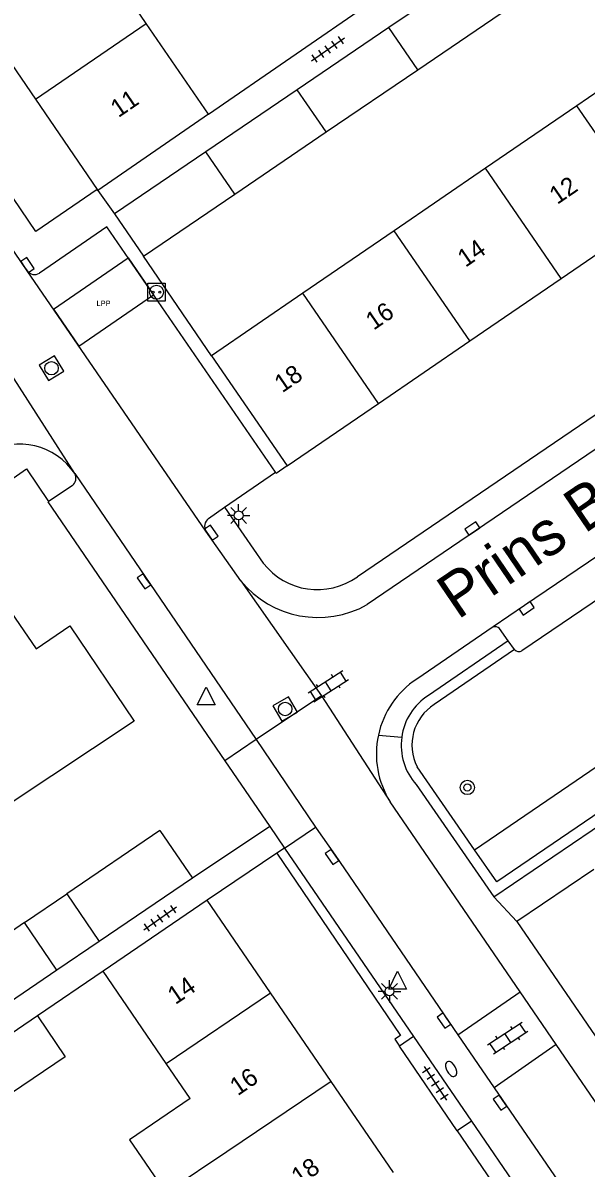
# Model space of a CAD drawing. Extents: x 137999 to 141000, y 397500 to 400501.
# Drawn here: x 138050.3 to 138081.8, y 399868.5 to 399932.4 of the extents above; entities that cross this region are included whole.
import ezdxf

# ---------------------------------------------------------------- set-up
doc = ezdxf.new("R2010")
doc.units = 0
for name, color, linetype in [('bp-grn-parkeervak', 7, 'Continuous'), ('gg-afsc-erfafscheiding', 7, 'Continuous'), ('gg-afsc-muur', 7, 'Continuous'), ('gg-anno-huisnummerreeks BGT', 7, 'Continuous'), ('gg-anno-openbare ruimte label', 7, 'Continuous'), ('gg-bbg-bijgebouw', 7, 'Continuous'), ('gg-bbg-gedigitaliseerde bebouwing', 7, 'Continuous'), ('gg-bbg-gedigitaliseerde bijgebouw', 7, 'Continuous'), ('gg-bbg-hoofdgebouw', 7, 'Continuous'), ('gg-bbg-luifel en loopbrug', 7, 'Continuous'), ('gg-bbg-tussenscheiding', 7, 'Continuous'), ('gg-knt-verharding', 7, 'Continuous'), ('gg-knt-verharding nz', 7, 'Continuous'), ('gt-grn-groengrens', 7, 'Continuous'), ('gt-grn-weggrens', 7, 'Continuous'), ('gt-symb-boom', 7, 'Continuous'), ('gt-symb-brandkraan', 7, 'Continuous'), ('gt-symb-klinker verharding', 7, 'Continuous'), ('gt-symb-kolk', 7, 'Continuous'), ('gt-symb-laadpunt elektrisch vervoer', 7, 'Continuous'), ('gt-symb-lichtmast', 7, 'Continuous'), ('gt-symb-rioolschacht', 7, 'Continuous'), ('gt-symb-tegel verharding', 7, 'Continuous'), ('gt-symb-waterafsluiter', 7, 'Continuous'), ('kenmerkpunt laadpunt parkeerplaats', 7, 'Continuous')]:
    doc.layers.add(name, color=color, linetype=linetype)

# ---------------------------------------------------------------- blocks, each defined once
blk = doc.blocks.new('gt0-KOLK')
at = {"layer": 'gt-symb-kolk'}
blk.add_lwpolyline([(0, 0), (0.375, 0), (0.375, 0.4), (-0.375, 0.4), (-0.375, 0), (0, 0)], dxfattribs=at)
blk = doc.blocks.new('gt0-LMAST')
at = {"layer": 'gt-symb-lichtmast'}
for p, q in [((-0.182, 0.173), (-0.447, 0.438)), ((-0.005, 0.246), (-0.005, 0.621)), ((0.172, 0.173), (0.437, 0.438)), ((-0.255, -0.004), (-0.63, -0.004)), ((-0.182, -0.181), (-0.447, -0.446)), ((-0.005, -0.254), (-0.005, -0.629)), ((0.437, -0.446), (0.172, -0.181)), ((0.245, -0.004), (0.62, -0.004))]:
    blk.add_line(p, q, dxfattribs=at)
blk.add_circle((-0.005, -0.004), 0.25, dxfattribs=at)
blk = doc.blocks.new('gt0-RS')
at = {"layer": 'gt-symb-rioolschacht'}
blk.add_lwpolyline([(-0.5, -0.5), (0.5, -0.5), (0.5, 0.5), (-0.5, 0.5)], close=True, dxfattribs=at)
blk.add_circle((0, 0), 0.375, dxfattribs=at)
blk = doc.blocks.new('gt0-KL1')
at = {"layer": 'gt-symb-klinker verharding'}
for p, q in [((-1.15, 0.3), (1.15, 0.3)), ((-1, -0.3), (-1, 0.3)), ((-0.5, 0.3), (-0.5, 0.45)), ((0, -0.3), (0, 0.3)), ((0.5, 0.3), (0.5, 0.45)), ((1, -0.3), (1, 0.3)), ((-1.15, -0.3), (1.15, -0.3)), ((-0.5, -0.45), (-0.5, -0.3)), ((0.5, -0.45), (0.5, -0.3))]:
    blk.add_line(p, q, dxfattribs=at)
blk = doc.blocks.new('gt0-TEG1')
at = {"layer": 'gt-symb-tegel verharding'}
for p, q in [((-1.125, 0), (1.125, 0)), ((-0.9, -0.25), (-0.9, 0.25)), ((-0.45, -0.25), (-0.45, 0.25)), ((0, -0.25), (0, 0.25)), ((0.45, -0.25), (0.45, 0.25)), ((0.9, -0.25), (0.9, 0.25))]:
    blk.add_line(p, q, dxfattribs=at)
blk = doc.blocks.new('gt0-LEV')
at = {"layer": 'gt-symb-laadpunt elektrisch vervoer'}
blk.add_lwpolyline([(-0.486, 0.501), (0.486, 0.501), (0.486, -0.499), (-0.486, -0.499)], close=True, dxfattribs=at)
for centre, radius in [((0, 0), 0.393), ((-0.186, 0), 0.0566), ((0.186, 0), 0.0566)]:
    blk.add_circle(centre, radius, dxfattribs=at)
blk = doc.blocks.new('gt0-WAFSL')
at = {"layer": 'gt-symb-waterafsluiter'}
for p, q in [((-0.5, -0.333), (0, 0.667)), ((0, 0.667), (0.5, -0.333)), ((0.5, -0.333), (-0.5, -0.333))]:
    blk.add_line(p, q, dxfattribs=at)
blk = doc.blocks.new('gt0-BR')
at = {"layer": 'gt-symb-brandkraan'}
for centre, radius, start, end in [((-0.244, 0), 0.206, 107.56694, 252.43307), ((0.599, -2.664), 3, 106.89205, 107.56694), ((0, -0.691), 0.938, 73.10799, 106.89205), ((-0.599, -2.664), 3, 72.43309, 73.10799), ((0.244, 0), 0.206, 287.56695, 72.43309), ((0.599, 2.664), 3, 252.43307, 253.10797), ((0, 0.691), 0.938, 253.10797, 286.89206), ((-0.599, 2.664), 3, 286.89206, 287.56695)]:
    blk.add_arc(centre, radius, start, end, dxfattribs=at)
blk = doc.blocks.new('gt0-BOOM')
at = {"layer": 'gt-symb-boom'}
for radius in [0.4, 0.2]:
    blk.add_circle((0, 0), radius, dxfattribs=at)

msp = doc.modelspace()

# ---------------------------------------------------------------- linework, layer by layer
at = {"layer": 'bp-grn-parkeervak'}
for p, q in [((138052.055, 399916.438), (138056.227, 399919.3)), ((138056.227, 399919.3), (138057.643, 399917.239))]:
    msp.add_line(p, q, dxfattribs=at)
msp.add_lwpolyline([(138052.055, 399916.438), (138053.469, 399914.376), (138057.643, 399917.239)], dxfattribs=at)
at = {"layer": 'gg-afsc-erfafscheiding'}
for p, q in [((138060.71, 399927.33), (138069.9, 399933.659)), ((138054.832, 399879.458), (138051.155, 399876.961))]:
    msp.add_line(p, q, dxfattribs=at)
at = {"layer": 'gg-afsc-muur'}
msp.add_line((138060.88, 399913.84), (138057.07, 399919.4), dxfattribs=at)
at = {"layer": 'gg-bbg-bijgebouw'}
for p, q in [((138075.887, 399935.652), (138070.776, 399932.176)), ((138072.395, 399929.815), (138077.507, 399933.289)), ((138070.776, 399932.176), (138065.665, 399928.7)), ((138067.283, 399926.341), (138072.395, 399929.815)), ((138065.665, 399928.7), (138060.555, 399925.225)), ((138062.172, 399922.867), (138067.283, 399926.341)), ((138060.555, 399925.225), (138055.46, 399921.76)), ((138057.07, 399919.4), (138062.172, 399922.867)), ((138055.46, 399921.76), (138057.07, 399919.4)), ((138057.99, 399887.319), (138052.794, 399883.774)), ((138057.99, 399887.319), (138059.805, 399884.659)), ((138059.805, 399884.659), (138054.609, 399881.114)), ((138052.794, 399883.774), (138054.609, 399881.114))]:
    msp.add_line(p, q, dxfattribs=at)
at = {"layer": 'gg-bbg-gedigitaliseerde bebouwing'}
for p, q in [((138058.349, 399874.306), (138054.832, 399879.458)), ((138059.684, 399872.35), (138058.349, 399874.306))]:
    msp.add_line(p, q, dxfattribs=at)
msp.add_lwpolyline([(138059.684, 399872.35), (138056.301, 399870.028), (138058.324, 399867.08), (138058.508, 399867.203)], dxfattribs=at)
at = {"layer": 'gg-bbg-gedigitaliseerde bijgebouw'}
for p, q in [((138050.436, 399882.173), (138047.79, 399880.376)), ((138052.246, 399879.509), (138050.436, 399882.173)), ((138052.246, 399879.509), (138049.602, 399877.713)), ((138051.155, 399876.961), (138048.158, 399874.926))]:
    msp.add_line(p, q, dxfattribs=at)
msp.add_lwpolyline([(138051.155, 399876.961), (138052.713, 399874.667), (138049.716, 399872.632), (138048.158, 399874.926)], dxfattribs=at)
at = {"layer": 'gg-bbg-hoofdgebouw'}
for p, q in [((138057.233, 399932.41), (138053.745, 399937.508)), ((138047.557, 399933.276), (138051.044, 399928.178)), ((138060.71, 399927.33), (138057.233, 399932.41)), ((138086.38, 399931.31), (138081.266, 399927.806)), ((138051.044, 399928.178), (138054.499, 399923.125)), ((138060.71, 399927.33), (138054.53, 399923.08)), ((138081.266, 399927.806), (138076.167, 399924.313)), ((138076.167, 399924.313), (138071.068, 399920.82)), ((138054.53, 399923.08), (138054.499, 399923.125)), ((138080.384, 399918.162), (138085.482, 399921.656)), ((138071.068, 399920.82), (138065.97, 399917.327)), ((138075.286, 399914.668), (138080.384, 399918.162)), ((138065.97, 399917.327), (138060.88, 399913.84)), ((138070.188, 399911.174), (138075.286, 399914.668)), ((138060.88, 399913.84), (138065.09, 399907.68)), ((138065.09, 399907.68), (138070.188, 399911.174)), ((138060.634, 399883.427), (138054.832, 399879.458)), ((138064.172, 399878.249), (138060.634, 399883.427)), ((138067.562, 399873.288), (138064.172, 399878.249)), ((138071.039, 399868.2), (138067.562, 399873.288))]:
    msp.add_line(p, q, dxfattribs=at)
for points in [[(138048.701, 399899.827), (138049.23, 399900.19), (138051.077, 399897.468)], [(138051.077, 399897.468), (138052.971, 399898.753), (138056.564, 399893.424), (138049.636, 399888.823)]]:
    msp.add_lwpolyline(points, dxfattribs=at)
at = {"layer": 'gg-bbg-luifel en loopbrug'}
for p, q in [((138050.436, 399882.173), (138052.794, 399883.774)), ((138054.609, 399881.114), (138052.246, 399879.509))]:
    msp.add_line(p, q, dxfattribs=at)
at = {"layer": 'gg-bbg-tussenscheiding'}
for p, q in [((138051.044, 399928.178), (138057.233, 399932.41)), ((138072.395, 399929.815), (138070.776, 399932.176)), ((138067.283, 399926.341), (138065.665, 399928.7)), ((138085.482, 399921.656), (138081.266, 399927.806)), ((138062.172, 399922.867), (138060.555, 399925.225)), ((138080.384, 399918.162), (138076.167, 399924.313)), ((138075.286, 399914.668), (138071.068, 399920.82)), ((138070.188, 399911.174), (138065.97, 399917.327)), ((138058.349, 399874.306), (138064.172, 399878.249)), ((138067.562, 399873.288), (138061.723, 399869.363)), ((138061.723, 399869.363), (138058.508, 399867.203))]:
    msp.add_line(p, q, dxfattribs=at)
at = {"layer": 'gg-knt-verharding'}
for p, q in [((138050.584, 399918.582), (138042.458, 399930.456)), ((138100.087, 399920.726), (138069.563, 399899.935)), ((138094.807, 399919.047), (138069.017, 399901.489)), ((138061.602, 399905.374), (138064.437, 399907.343)), ((138053.093, 399906.578), (138051.774, 399905.697)), ((138060.703, 399904.749), (138061.602, 399905.374)), ((138061.602, 399905.374), (138063.766, 399902.255)), ((138062.507, 399901.268), (138060.56, 399904.036)), ((138087.312, 399903.563), (138078.205, 399897.356)), ((138076.605, 399898.686), (138072.328, 399895.778)), ((138077.438, 399897.916), (138076.952, 399898.601)), ((138077.438, 399897.916), (138072.983, 399894.859)), ((138077.786, 399897.425), (138077.438, 399897.916)), ((138076.642, 399883.609), (138095.203, 399896.249)), ((138061.623, 399891.207), (138064.129, 399887.54)), ((138072.307, 399889.877), (138076.642, 399883.609)), ((138078.098, 399878.299), (138070.849, 399888.913)), ((138064.129, 399887.54), (138059.805, 399884.659)), ((138064.129, 399887.54), (138064.948, 399886.328)), ((138064.948, 399886.328), (138064.518, 399886.047)), ((138064.518, 399886.047), (138060.634, 399883.427)), ((138082.22, 399885.13), (138077.925, 399882.236)), ((138077.925, 399882.236), (138098.899, 399851.507)), ((138074.634, 399875.907), (138078.098, 399878.299)), ((138080.112, 399875.351), (138078.098, 399878.299)), ((138072.152, 399875.802), (138071.374, 399875.274)), ((138072.152, 399875.802), (138075.387, 399871.075)), ((138074.634, 399875.907), (138076.658, 399872.94)), ((138074.594, 399870.536), (138071.374, 399875.274)), ((138080.112, 399875.351), (138076.658, 399872.94)), ((138115.599, 399823.393), (138080.112, 399875.351)), ((138075.387, 399871.075), (138074.594, 399870.536))]:
    msp.add_line(p, q, dxfattribs=at)
for points in [[(138054.499, 399923.125), (138051.07, 399920.78), (138014.264, 399975.209)], [(138064.437, 399907.343), (138055.036, 399921.035), (138051.268, 399918.448)], [(138047.97, 399905.736), (138050.554, 399907.524), (138051.774, 399905.697)], [(138065.09, 399907.68), (138064.489, 399907.267), (138064.437, 399907.343)], [(138051.774, 399905.697), (138051.738, 399905.673), (138061.623, 399891.207)], [(138064.518, 399886.047), (138071.421, 399875.861), (138071.116, 399875.654), (138071.374, 399875.274)], [(138074.594, 399870.536), (138077.336, 399866.5), (138077.615, 399866.677), (138078.105, 399865.95), (138078.631, 399866.334)]]:
    msp.add_lwpolyline(points, dxfattribs=at)
for centre, radius, start, end in [((138051.002, 399918.905), 0.528, 217.6535, 300.17803), ((138050.171, 399905.2), 3.696, 33.74899, 119.79859), ((138052.772, 399907.004), 0.534, 307.00727, 27.77339), ((138061.045, 399904.31), 0.557, 127.88613, 209.4322), ((138066.789, 399904.598), 3.825, 217.77748, 305.62333), ((138066.828, 399904.797), 5.578, 219.23818, 299.36567), ((138076.709, 399898.362), 0.341, 44.61623, 107.85585), ((138078.036, 399897.639), 0.33, 220.5363, 300.76087), ((138075.102, 399891.59), 5.024, 123.52034, 167.85027), ((138074.758, 399892.082), 3.296, 122.58513, 172.29484), ((138075.102, 399891.587), 5.024, 167.82626, 212.16168), ((138074.756, 399892.08), 3.294, 172.2539, 221.97285)]:
    msp.add_arc(centre, radius, start, end, dxfattribs=at)
at = {"layer": 'gg-knt-verharding nz'}
for p, q in [((138060.56, 399904.036), (138050.584, 399918.582)), ((138053.244, 399907.253), (138063.368, 399892.4)), ((138063.368, 399892.4), (138061.623, 399891.207)), ((138063.368, 399892.4), (138066.684, 399887.504)), ((138064.948, 399886.328), (138066.684, 399887.504)), ((138064.948, 399886.328), (138072.152, 399875.802)), ((138075.387, 399871.075), (138078.631, 399866.334))]:
    msp.add_line(p, q, dxfattribs=at)
for points in [[(138086.638, 399905.519), (138078.352, 399899.891), (138076.605, 399898.686)], [(138066.684, 399887.504), (138066.725, 399887.443), (138067.768, 399885.945), (138074.634, 399875.907)], [(138076.658, 399872.94), (138086.115, 399859.134), (138097.734, 399842.121)]]:
    msp.add_lwpolyline(points, dxfattribs=at)
at = {"layer": 'gt-grn-groengrens'}
for p, q in [((138077.786, 399897.425), (138073.306, 399894.353)), ((138075.557, 399886.232), (138084.942, 399892.644)), ((138075.557, 399886.232), (138072.348, 399890.873))]:
    msp.add_line(p, q, dxfattribs=at)
msp.add_lwpolyline([(138086.174, 399890.826), (138076.797, 399884.44), (138075.557, 399886.232)], dxfattribs=at)
msp.add_arc((138074.757, 399892.082), 2.696, 122.57844, 206.63845, dxfattribs=at)
at = {"layer": 'gt-grn-weggrens'}
for p, q in [((138054.53, 399923.08), (138055.46, 399921.76)), ((138053.244, 399907.253), (138047.264, 399916.572)), ((138062.507, 399901.268), (138067.006, 399894.833)), ((138067.006, 399894.833), (138063.368, 399892.4)), ((138067.006, 399894.833), (138070.849, 399888.913)), ((138070.191, 399892.647), (138071.492, 399892.524)), ((138077.925, 399882.236), (138076.642, 399883.609))]:
    msp.add_line(p, q, dxfattribs=at)

# ---------------------------------------------------------------- block references
at = {"layer": 'gt-symb-boom'}
msp.add_blockref('gt0-BOOM', (138075.157, 399889.72), dxfattribs=at)
at = {"layer": 'gt-symb-brandkraan', "rotation": 118.96917346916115}
msp.add_blockref('gt0-BR', (138074.253, 399873.996), dxfattribs=at)
at = {"layer": 'gt-symb-klinker verharding'}
for p, rotation in [((138067.397, 399895.373), 32.80060096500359), ((138077.412, 399875.723), 33.37220238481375)]:
    msp.add_blockref('gt0-KL1', p, dxfattribs=dict(at, rotation=rotation))
at = {"layer": 'gt-symb-kolk'}
for p, rotation in [((138050.441, 399918.792), -55.62281000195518), ((138060.699, 399903.838), -54.87509534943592), ((138075.548, 399904.022), 34.23838930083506), ((138057.268, 399901.346), 124.2608129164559), ((138078.352, 399899.891), -145.80858761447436), ((138067.768, 399885.945), 124.83600936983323), ((138074.017, 399876.812), 124.37718999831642), ((138077.145, 399872.227), 124.30778784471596)]:
    msp.add_blockref('gt0-KOLK', p, dxfattribs=dict(at, rotation=rotation))
at = {"layer": 'gt-symb-laadpunt elektrisch vervoer'}
msp.add_blockref('gt0-LEV', (138057.804, 399917.389), dxfattribs=at)
at = {"layer": 'gt-symb-lichtmast'}
for p in [(138062.391, 399904.92), (138070.815, 399878.333)]:
    msp.add_blockref('gt0-LMAST', p, dxfattribs=at)
at = {"layer": 'gt-symb-rioolschacht'}
for p, rotation in [((138051.942, 399913.142), 120.85303483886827), ((138064.986, 399894.105), -59.628555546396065)]:
    msp.add_blockref('gt0-RS', p, dxfattribs=dict(at, rotation=rotation))
at = {"layer": 'gt-symb-tegel verharding'}
for p, rotation in [((138067.37, 399930.957), 35.18453930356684), ((138058.009, 399882.408), 35.15153964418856), ((138073.369, 399873.194), -56.29404346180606)]:
    msp.add_blockref('gt0-TEG1', p, dxfattribs=dict(at, rotation=rotation))
at = {"layer": 'gt-symb-waterafsluiter'}
for p in [(138060.575, 399894.66), (138071.265, 399878.787)]:
    msp.add_blockref('gt0-WAFSL', p, dxfattribs=at)

# ---------------------------------------------------------------- texts
at = {"layer": 'gg-anno-huisnummerreeks BGT'}
for s, rotation, p in [('11', 34.4, (138055.677, 399927.112)), ('12', 34.4, (138080.176, 399922.262)), ('14', 34.4, (138075.051, 399918.749)), ('16', 34.4, (138069.923, 399915.235)), ('18', 34.4, (138064.825, 399911.741)), ('14', 34.3, (138058.858, 399877.558)), ('16', 34.3, (138062.338, 399872.465)), ('18', 34.3, (138065.771, 399867.441))]:
    msp.add_text(s, height=1, rotation=rotation, dxfattribs=at).set_placement(p)
at = {"layer": 'gg-anno-openbare ruimte label'}
msp.add_text('Prins Bernhardstraat', height=2.5, rotation=34.2, dxfattribs=at).set_placement((138074.617, 399899.062))
at = {"layer": 'kenmerkpunt laadpunt parkeerplaats'}
msp.add_text('LPP', height=0.3, dxfattribs=at).set_placement((138054.457, 399916.614))

doc.saveas('drawing.dxf')
